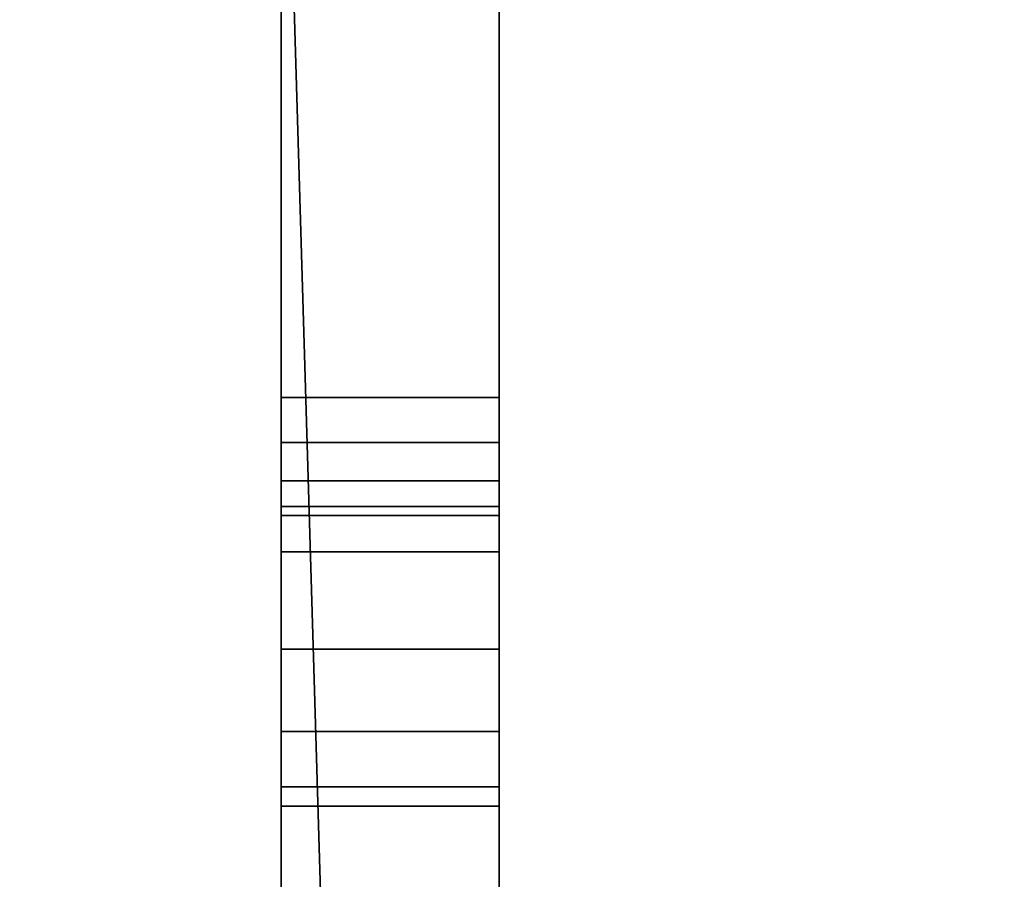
# Model space of a CAD drawing. Header units: millimetres. Extents: x -508 to 6708, y -110 to 248.
# Tile 439 of 656: x 326 to 339, y -21 to -10. Entities that reach past the tile are written whole.
import ezdxf

# ---------------------------------------------------------------- set-up
doc = ezdxf.new("R2010")
doc.units = ezdxf.units.MM
doc.layers.add('151', color=7, linetype='Continuous', true_color=0xffffff)

# ---------------------------------------------------------------- blocks, each defined once
blk = doc.blocks.new('UG_SURFACE_133')
at = {"layer": '151', "color": 252, "linetype": 'Continuous', "lineweight": 35}
for points in [[(329.5, -16.913, 323.25), (332.5, -16.913, 323.25), (332.5, -0.913, 323.25), (329.5, -0.913, 323.25)], [(329.5, -0.913, 330.25), (332.5, -0.913, 330.25), (332.5, -16.913, 330.25), (329.5, -16.913, 330.25)], [(329.5, -14.789, 336.4), (329.5, -5.013, 336.4), (329.5, -0.913, 330.25), (329.5, -16.913, 330.25)], [(329.5, -16.913, 323.25), (329.5, -0.913, 323.25), (329.5, -4.401, 316.978), (329.5, -5.013, 317.1)], [(332.5, -14.789, 317.1), (332.5, -5.013, 317.1), (332.5, -0.913, 323.25), (332.5, -16.913, 323.25)], [(332.5, -16.913, 330.25), (332.5, -0.913, 330.25), (332.5, -4.401, 336.522), (332.5, -5.013, 336.4)], [(329.5, -3.413, 309.5), (332.5, -3.413, 309.5), (332.5, -27.565, 309.5), (330.216, -27.454, 309.5)], [(330.216, -27.454, 309.5), (329.5, -27.565, 309.5), (329.5, -3.413, 309.5)], [(329.5, -3.413, 344), (329.5, -27.565, 344), (330.216, -27.454, 344)], [(330.216, -27.454, 344), (332.5, -27.565, 344), (332.5, -3.413, 344), (329.5, -3.413, 344)], [(329.5, -14.789, 313.9), (329.5, -5.013, 313.9), (329.5, -3.413, 309.5), (329.5, -27.565, 309.5)], [(329.5, -27.565, 344), (329.5, -3.413, 344), (329.5, -5.013, 339.6), (329.5, -14.789, 339.6)], [(332.5, -14.789, 339.6), (332.5, -5.013, 339.6), (332.5, -3.413, 344), (332.5, -27.565, 344)], [(332.5, -27.565, 309.5), (332.5, -3.413, 309.5), (332.5, -5.013, 313.9), (332.5, -14.789, 313.9)], [(329.5, -5.013, 317.1), (329.5, -18.252, 323.516), (329.5, -16.913, 323.25)], [(329.5, -18.252, 323.516), (329.5, -5.013, 317.1), (329.5, -14.789, 317.1)], [(329.5, -5.013, 339.6), (332.5, -5.013, 339.6), (332.5, -14.789, 339.6), (329.5, -14.789, 339.6)], [(329.5, -5.013, 317.1), (332.5, -5.013, 317.1), (332.5, -14.789, 317.1), (329.5, -14.789, 317.1)], [(329.5, -14.789, 313.9), (332.5, -14.789, 313.9), (332.5, -5.013, 313.9), (329.5, -5.013, 313.9)], [(329.5, -14.789, 336.4), (332.5, -14.789, 336.4), (332.5, -5.013, 336.4), (329.5, -5.013, 336.4)], [(332.5, -5.013, 336.4), (332.5, -18.252, 329.984), (332.5, -16.913, 330.25)], [(332.5, -18.252, 329.984), (332.5, -5.013, 336.4), (332.5, -14.789, 336.4)], [(329.5, -27.565, 309.5), (329.5, -15.409, 314.015), (329.5, -14.789, 313.9)], [(329.5, -16.913, 330.25), (329.5, -15.409, 336.515), (329.5, -14.789, 336.4)], [(329.5, -14.789, 317.1), (329.5, -15.409, 316.985), (329.5, -18.252, 323.516)], [(329.5, -14.789, 339.6), (329.5, -15.409, 339.485), (329.5, -27.565, 344)], [(329.5, -15.409, 336.515), (332.5, -15.409, 336.515), (332.5, -14.789, 336.4), (329.5, -14.789, 336.4)], [(329.5, -14.789, 339.6), (332.5, -14.789, 339.6), (332.5, -15.409, 339.485), (329.5, -15.409, 339.485)], [(329.5, -15.409, 314.015), (332.5, -15.409, 314.015), (332.5, -14.789, 313.9), (329.5, -14.789, 313.9)], [(329.5, -14.789, 317.1), (332.5, -14.789, 317.1), (332.5, -15.409, 316.985), (329.5, -15.409, 316.985)], [(332.5, -16.913, 323.25), (332.5, -15.409, 316.985), (332.5, -14.789, 317.1)], [(332.5, -27.565, 344), (332.5, -15.409, 339.485), (332.5, -14.789, 339.6)], [(332.5, -14.789, 313.9), (332.5, -15.409, 314.015), (332.5, -27.565, 309.5)], [(332.5, -14.789, 336.4), (332.5, -15.409, 336.515), (332.5, -18.252, 329.984)], [(329.5, -16.913, 330.25), (329.5, -18.252, 329.984), (329.5, -15.409, 336.515)], [(329.5, -19.388, 324.275), (329.5, -18.252, 323.516), (329.5, -15.409, 316.985), (329.5, -15.936, 316.64)], [(329.5, -15.936, 336.86), (329.5, -15.409, 336.515), (329.5, -18.252, 329.984), (329.5, -19.388, 329.225)], [(329.5, -27.565, 309.5), (329.5, -15.936, 314.36), (329.5, -15.409, 314.015)], [(329.5, -15.409, 339.485), (329.5, -15.936, 339.14), (329.5, -27.565, 344)], [(329.5, -15.936, 336.86), (332.5, -15.936, 336.86), (332.5, -15.409, 336.515), (329.5, -15.409, 336.515)], [(329.5, -15.409, 339.485), (332.5, -15.409, 339.485), (332.5, -15.936, 339.14), (329.5, -15.936, 339.14)], [(329.5, -15.936, 314.36), (332.5, -15.936, 314.36), (332.5, -15.409, 314.015), (329.5, -15.409, 314.015)], [(329.5, -15.409, 316.985), (332.5, -15.409, 316.985), (332.5, -15.936, 316.64), (329.5, -15.936, 316.64)], [(332.5, -16.913, 323.25), (332.5, -18.252, 323.516), (332.5, -15.409, 316.985)], [(332.5, -15.936, 316.64), (332.5, -15.409, 316.985), (332.5, -18.252, 323.516), (332.5, -19.388, 324.275)], [(332.5, -27.565, 344), (332.5, -15.936, 339.14), (332.5, -15.409, 339.485)], [(332.5, -15.409, 314.015), (332.5, -15.936, 314.36), (332.5, -27.565, 309.5)], [(332.5, -19.388, 329.225), (332.5, -18.252, 329.984), (332.5, -15.409, 336.515), (332.5, -15.936, 336.86)], [(329.5, -20.147, 325.411), (329.5, -15.936, 316.64), (329.5, -16.289, 316.118)], [(329.5, -27.565, 344), (329.5, -15.936, 339.14), (329.5, -16.289, 338.618)], [(329.5, -15.936, 316.64), (329.5, -20.147, 325.411), (329.5, -19.388, 324.275)], [(329.5, -16.289, 337.382), (329.5, -15.936, 336.86), (329.5, -20.147, 328.089)], [(329.5, -19.388, 329.225), (329.5, -20.147, 328.089), (329.5, -15.936, 336.86)], [(329.5, -16.289, 314.882), (329.5, -15.936, 314.36), (329.5, -27.565, 309.5)], [(329.5, -16.289, 337.382), (332.5, -16.289, 337.382), (332.5, -15.936, 336.86), (329.5, -15.936, 336.86)], [(329.5, -15.936, 339.14), (332.5, -15.936, 339.14), (332.5, -16.289, 338.618), (329.5, -16.289, 338.618)], [(329.5, -16.289, 314.882), (332.5, -16.289, 314.882), (332.5, -15.936, 314.36), (329.5, -15.936, 314.36)], [(329.5, -15.936, 316.64), (332.5, -15.936, 316.64), (332.5, -16.289, 316.118), (329.5, -16.289, 316.118)], [(332.5, -20.147, 328.089), (332.5, -15.936, 336.86), (332.5, -16.289, 337.382)], [(332.5, -27.565, 309.5), (332.5, -15.936, 314.36), (332.5, -16.289, 314.882)], [(332.5, -19.388, 324.275), (332.5, -20.147, 325.411), (332.5, -15.936, 316.64)], [(332.5, -16.289, 316.118), (332.5, -15.936, 316.64), (332.5, -20.147, 325.411)], [(332.5, -16.289, 338.618), (332.5, -15.936, 339.14), (332.5, -27.565, 344)], [(332.5, -15.936, 336.86), (332.5, -20.147, 328.089), (332.5, -19.388, 329.225)], [(329.5, -27.565, 344), (329.5, -16.413, 338), (329.5, -16.289, 337.382), (329.5, -20.147, 328.089)], [(329.5, -20.147, 325.411), (329.5, -16.289, 316.118), (329.5, -16.413, 315.5), (329.5, -27.565, 309.5)], [(329.5, -27.565, 309.5), (329.5, -16.413, 315.5), (329.5, -16.289, 314.882)], [(329.5, -16.289, 338.618), (329.5, -16.413, 338), (329.5, -27.565, 344)], [(329.5, -16.413, 338), (332.5, -16.413, 338), (332.5, -16.289, 337.382), (329.5, -16.289, 337.382)], [(329.5, -16.289, 338.618), (332.5, -16.289, 338.618), (332.5, -16.413, 338), (329.5, -16.413, 338)], [(329.5, -16.413, 315.5), (332.5, -16.413, 315.5), (332.5, -16.289, 314.882), (329.5, -16.289, 314.882)], [(329.5, -16.289, 316.118), (332.5, -16.289, 316.118), (332.5, -16.413, 315.5), (329.5, -16.413, 315.5)], [(332.5, -27.565, 309.5), (332.5, -16.413, 315.5), (332.5, -16.289, 316.118), (332.5, -20.147, 325.411)], [(332.5, -20.147, 328.089), (332.5, -16.289, 337.382), (332.5, -16.413, 338), (332.5, -27.565, 344)], [(332.5, -27.565, 344), (332.5, -16.413, 338), (332.5, -16.289, 338.618)], [(332.5, -16.289, 314.882), (332.5, -16.413, 315.5), (332.5, -27.565, 309.5)], [(329.5, -18.252, 323.516), (332.5, -18.252, 323.516), (332.5, -16.913, 323.25), (329.5, -16.913, 323.25)], [(329.5, -16.913, 330.25), (332.5, -16.913, 330.25), (332.5, -18.252, 329.984), (329.5, -18.252, 329.984)], [(329.5, -19.388, 324.275), (332.5, -19.388, 324.275), (332.5, -18.252, 323.516), (329.5, -18.252, 323.516)], [(329.5, -18.252, 329.984), (332.5, -18.252, 329.984), (332.5, -19.388, 329.225), (329.5, -19.388, 329.225)], [(329.5, -20.147, 325.411), (332.5, -20.147, 325.411), (332.5, -19.388, 324.275), (329.5, -19.388, 324.275)], [(329.5, -19.388, 329.225), (332.5, -19.388, 329.225), (332.5, -20.147, 328.089), (329.5, -20.147, 328.089)], [(329.5, -20.413, 326.75), (332.5, -20.413, 326.75), (332.5, -20.147, 325.411), (329.5, -20.147, 325.411)], [(329.5, -20.147, 328.089), (332.5, -20.147, 328.089), (332.5, -20.413, 326.75), (329.5, -20.413, 326.75)], [(329.5, -27.565, 309.5), (329.5, -27.565, 344), (329.5, -20.413, 326.75), (329.5, -20.147, 325.411)], [(329.5, -20.147, 328.089), (329.5, -20.413, 326.75), (329.5, -27.565, 344)], [(332.5, -27.565, 344), (332.5, -27.565, 309.5), (332.5, -20.413, 326.75), (332.5, -20.147, 328.089)], [(332.5, -20.147, 325.411), (332.5, -20.413, 326.75), (332.5, -27.565, 309.5)]]:
    blk.add_3dface(points, dxfattribs=at)
blk = doc.blocks.new('UG_SURFACE_139')
at = {"layer": '151', "color": 252, "linetype": 'Continuous', "lineweight": 35}
for points in [[(329.5, -16.913, 1508.25), (332.5, -16.913, 1508.25), (332.5, -0.913, 1508.25), (329.5, -0.913, 1508.25)], [(329.5, -0.913, 1515.25), (332.5, -0.913, 1515.25), (332.5, -16.913, 1515.25), (329.5, -16.913, 1515.25)], [(329.5, -14.789, 1521.4), (329.5, -5.013, 1521.4), (329.5, -0.913, 1515.25), (329.5, -16.913, 1515.25)], [(329.5, -16.913, 1508.25), (329.5, -0.913, 1508.25), (329.5, -4.401, 1501.978), (329.5, -5.013, 1502.1)], [(332.5, -14.789, 1502.1), (332.5, -5.013, 1502.1), (332.5, -0.913, 1508.25), (332.5, -16.913, 1508.25)], [(332.5, -16.913, 1515.25), (332.5, -0.913, 1515.25), (332.5, -4.401, 1521.522), (332.5, -5.013, 1521.4)], [(329.5, -3.413, 1494.5), (332.5, -3.413, 1494.5), (332.5, -27.565, 1494.5), (330.216, -27.454, 1494.5)], [(330.216, -27.454, 1494.5), (329.5, -27.565, 1494.5), (329.5, -3.413, 1494.5)], [(329.5, -3.413, 1529), (329.5, -27.565, 1529), (330.216, -27.454, 1529)], [(330.216, -27.454, 1529), (332.5, -27.565, 1529), (332.5, -3.413, 1529), (329.5, -3.413, 1529)], [(329.5, -14.789, 1498.9), (329.5, -5.013, 1498.9), (329.5, -3.413, 1494.5), (329.5, -27.565, 1494.5)], [(329.5, -27.565, 1529), (329.5, -3.413, 1529), (329.5, -5.013, 1524.6), (329.5, -14.789, 1524.6)], [(332.5, -14.789, 1524.6), (332.5, -5.013, 1524.6), (332.5, -3.413, 1529), (332.5, -27.565, 1529)], [(332.5, -27.565, 1494.5), (332.5, -3.413, 1494.5), (332.5, -5.013, 1498.9), (332.5, -14.789, 1498.9)], [(329.5, -5.013, 1502.1), (329.5, -18.252, 1508.516), (329.5, -16.913, 1508.25)], [(329.5, -18.252, 1508.516), (329.5, -5.013, 1502.1), (329.5, -14.789, 1502.1)], [(329.5, -5.013, 1524.6), (332.5, -5.013, 1524.6), (332.5, -14.789, 1524.6), (329.5, -14.789, 1524.6)], [(329.5, -5.013, 1502.1), (332.5, -5.013, 1502.1), (332.5, -14.789, 1502.1), (329.5, -14.789, 1502.1)], [(329.5, -14.789, 1498.9), (332.5, -14.789, 1498.9), (332.5, -5.013, 1498.9), (329.5, -5.013, 1498.9)], [(329.5, -14.789, 1521.4), (332.5, -14.789, 1521.4), (332.5, -5.013, 1521.4), (329.5, -5.013, 1521.4)], [(332.5, -5.013, 1521.4), (332.5, -18.252, 1514.984), (332.5, -16.913, 1515.25)], [(332.5, -18.252, 1514.984), (332.5, -5.013, 1521.4), (332.5, -14.789, 1521.4)], [(329.5, -16.913, 1515.25), (329.5, -15.409, 1521.515), (329.5, -14.789, 1521.4)], [(329.5, -27.565, 1494.5), (329.5, -15.409, 1499.015), (329.5, -14.789, 1498.9)], [(329.5, -14.789, 1502.1), (329.5, -15.409, 1501.985), (329.5, -19.388, 1509.275), (329.5, -18.252, 1508.516)], [(329.5, -14.789, 1524.6), (329.5, -15.409, 1524.485), (329.5, -27.565, 1529)], [(329.5, -15.409, 1521.515), (332.5, -15.409, 1521.515), (332.5, -14.789, 1521.4), (329.5, -14.789, 1521.4)], [(329.5, -14.789, 1524.6), (332.5, -14.789, 1524.6), (332.5, -15.409, 1524.485), (329.5, -15.409, 1524.485)], [(329.5, -15.409, 1499.015), (332.5, -15.409, 1499.015), (332.5, -14.789, 1498.9), (329.5, -14.789, 1498.9)], [(329.5, -14.789, 1502.1), (332.5, -14.789, 1502.1), (332.5, -15.409, 1501.985), (329.5, -15.409, 1501.985)], [(332.5, -16.913, 1508.25), (332.5, -15.409, 1501.985), (332.5, -14.789, 1502.1)], [(332.5, -27.565, 1529), (332.5, -15.409, 1524.485), (332.5, -14.789, 1524.6)], [(332.5, -14.789, 1521.4), (332.5, -15.409, 1521.515), (332.5, -19.388, 1514.225), (332.5, -18.252, 1514.984)], [(332.5, -14.789, 1498.9), (332.5, -15.409, 1499.015), (332.5, -27.565, 1494.5)], [(329.5, -15.936, 1521.86), (329.5, -15.409, 1521.515), (329.5, -16.913, 1515.25), (329.5, -18.252, 1514.984)], [(329.5, -20.147, 1510.411), (329.5, -15.409, 1501.985), (329.5, -15.936, 1501.64)], [(329.5, -27.565, 1529), (329.5, -15.409, 1524.485), (329.5, -15.936, 1524.14)], [(329.5, -15.409, 1501.985), (329.5, -20.147, 1510.411), (329.5, -19.388, 1509.275)], [(329.5, -15.936, 1499.36), (329.5, -15.409, 1499.015), (329.5, -27.565, 1494.5)], [(329.5, -15.936, 1521.86), (332.5, -15.936, 1521.86), (332.5, -15.409, 1521.515), (329.5, -15.409, 1521.515)], [(329.5, -15.409, 1524.485), (332.5, -15.409, 1524.485), (332.5, -15.936, 1524.14), (329.5, -15.936, 1524.14)], [(329.5, -15.936, 1499.36), (332.5, -15.936, 1499.36), (332.5, -15.409, 1499.015), (329.5, -15.409, 1499.015)], [(329.5, -15.409, 1501.985), (332.5, -15.409, 1501.985), (332.5, -15.936, 1501.64), (329.5, -15.936, 1501.64)], [(332.5, -20.147, 1513.089), (332.5, -15.409, 1521.515), (332.5, -15.936, 1521.86)], [(332.5, -27.565, 1494.5), (332.5, -15.409, 1499.015), (332.5, -15.936, 1499.36)], [(332.5, -16.913, 1508.25), (332.5, -18.252, 1508.516), (332.5, -15.409, 1501.985)], [(332.5, -18.252, 1508.516), (332.5, -19.388, 1509.275), (332.5, -15.409, 1501.985)], [(332.5, -15.936, 1501.64), (332.5, -15.409, 1501.985), (332.5, -19.388, 1509.275), (332.5, -20.147, 1510.411)], [(332.5, -15.936, 1524.14), (332.5, -15.409, 1524.485), (332.5, -27.565, 1529)], [(332.5, -15.409, 1521.515), (332.5, -20.147, 1513.089), (332.5, -19.388, 1514.225)], [(329.5, -15.936, 1521.86), (329.5, -18.252, 1514.984), (329.5, -19.388, 1514.225)], [(329.5, -20.147, 1513.089), (329.5, -16.289, 1522.382), (329.5, -15.936, 1521.86)], [(329.5, -15.936, 1501.64), (329.5, -16.289, 1501.118), (329.5, -20.147, 1510.411)], [(329.5, -27.565, 1494.5), (329.5, -16.289, 1499.882), (329.5, -15.936, 1499.36)], [(329.5, -15.936, 1524.14), (329.5, -16.289, 1523.618), (329.5, -27.565, 1529)], [(329.5, -19.388, 1514.225), (329.5, -20.147, 1513.089), (329.5, -15.936, 1521.86)], [(329.5, -16.289, 1522.382), (332.5, -16.289, 1522.382), (332.5, -15.936, 1521.86), (329.5, -15.936, 1521.86)], [(329.5, -15.936, 1524.14), (332.5, -15.936, 1524.14), (332.5, -16.289, 1523.618), (329.5, -16.289, 1523.618)], [(329.5, -16.289, 1499.882), (332.5, -16.289, 1499.882), (332.5, -15.936, 1499.36), (329.5, -15.936, 1499.36)], [(329.5, -15.936, 1501.64), (332.5, -15.936, 1501.64), (332.5, -16.289, 1501.118), (329.5, -16.289, 1501.118)], [(332.5, -20.147, 1510.411), (332.5, -16.289, 1501.118), (332.5, -15.936, 1501.64)], [(332.5, -27.565, 1529), (332.5, -16.289, 1523.618), (332.5, -15.936, 1524.14)], [(332.5, -15.936, 1521.86), (332.5, -16.289, 1522.382), (332.5, -20.147, 1513.089)], [(332.5, -15.936, 1499.36), (332.5, -16.289, 1499.882), (332.5, -27.565, 1494.5)], [(329.5, -27.565, 1529), (329.5, -16.413, 1523), (329.5, -16.289, 1522.382), (329.5, -20.147, 1513.089)], [(329.5, -20.147, 1510.411), (329.5, -16.289, 1501.118), (329.5, -16.413, 1500.5), (329.5, -27.565, 1494.5)], [(329.5, -27.565, 1494.5), (329.5, -16.413, 1500.5), (329.5, -16.289, 1499.882)], [(329.5, -16.289, 1523.618), (329.5, -16.413, 1523), (329.5, -27.565, 1529)], [(329.5, -16.413, 1523), (332.5, -16.413, 1523), (332.5, -16.289, 1522.382), (329.5, -16.289, 1522.382)], [(329.5, -16.289, 1523.618), (332.5, -16.289, 1523.618), (332.5, -16.413, 1523), (329.5, -16.413, 1523)], [(329.5, -16.413, 1500.5), (332.5, -16.413, 1500.5), (332.5, -16.289, 1499.882), (329.5, -16.289, 1499.882)], [(329.5, -16.289, 1501.118), (332.5, -16.289, 1501.118), (332.5, -16.413, 1500.5), (329.5, -16.413, 1500.5)], [(332.5, -27.565, 1494.5), (332.5, -16.413, 1500.5), (332.5, -16.289, 1501.118), (332.5, -20.147, 1510.411)], [(332.5, -20.147, 1513.089), (332.5, -16.289, 1522.382), (332.5, -16.413, 1523), (332.5, -27.565, 1529)], [(332.5, -27.565, 1529), (332.5, -16.413, 1523), (332.5, -16.289, 1523.618)], [(332.5, -16.289, 1499.882), (332.5, -16.413, 1500.5), (332.5, -27.565, 1494.5)], [(329.5, -18.252, 1508.516), (332.5, -18.252, 1508.516), (332.5, -16.913, 1508.25), (329.5, -16.913, 1508.25)], [(329.5, -16.913, 1515.25), (332.5, -16.913, 1515.25), (332.5, -18.252, 1514.984), (329.5, -18.252, 1514.984)], [(329.5, -19.388, 1509.275), (332.5, -19.388, 1509.275), (332.5, -18.252, 1508.516), (329.5, -18.252, 1508.516)], [(329.5, -18.252, 1514.984), (332.5, -18.252, 1514.984), (332.5, -19.388, 1514.225), (329.5, -19.388, 1514.225)], [(329.5, -20.147, 1510.411), (332.5, -20.147, 1510.411), (332.5, -19.388, 1509.275), (329.5, -19.388, 1509.275)], [(329.5, -19.388, 1514.225), (332.5, -19.388, 1514.225), (332.5, -20.147, 1513.089), (329.5, -20.147, 1513.089)], [(329.5, -20.413, 1511.75), (332.5, -20.413, 1511.75), (332.5, -20.147, 1510.411), (329.5, -20.147, 1510.411)], [(329.5, -20.147, 1513.089), (332.5, -20.147, 1513.089), (332.5, -20.413, 1511.75), (329.5, -20.413, 1511.75)], [(329.5, -27.565, 1494.5), (329.5, -20.413, 1511.75), (329.5, -20.147, 1510.411)], [(329.5, -20.147, 1513.089), (329.5, -20.413, 1511.75), (329.5, -27.565, 1494.5), (329.5, -27.565, 1529)], [(332.5, -27.565, 1529), (332.5, -27.565, 1494.5), (332.5, -20.413, 1511.75), (332.5, -20.147, 1513.089)], [(332.5, -20.147, 1510.411), (332.5, -20.413, 1511.75), (332.5, -27.565, 1494.5)]]:
    blk.add_3dface(points, dxfattribs=at)
blk = doc.blocks.new('UG_SURFACE_142')
at = {"layer": '151', "color": 252, "linetype": 'Continuous', "lineweight": 35}
for points in [[(329.5, -16.913, 1758.25), (332.5, -16.913, 1758.25), (332.5, -0.913, 1758.25), (329.5, -0.913, 1758.25)], [(329.5, -0.913, 1765.25), (332.5, -0.913, 1765.25), (332.5, -16.913, 1765.25), (329.5, -16.913, 1765.25)], [(329.5, -14.789, 1771.4), (329.5, -5.013, 1771.4), (329.5, -0.913, 1765.25), (329.5, -16.913, 1765.25)], [(329.5, -16.913, 1758.25), (329.5, -0.913, 1758.25), (329.5, -4.401, 1751.978), (329.5, -5.013, 1752.1)], [(332.5, -14.789, 1752.1), (332.5, -5.013, 1752.1), (332.5, -0.913, 1758.25), (332.5, -16.913, 1758.25)], [(332.5, -16.913, 1765.25), (332.5, -0.913, 1765.25), (332.5, -4.401, 1771.522), (332.5, -5.013, 1771.4)], [(329.5, -3.413, 1744.5), (332.5, -3.413, 1744.5), (332.5, -27.565, 1744.5), (330.216, -27.454, 1744.5)], [(330.216, -27.454, 1744.5), (329.5, -27.565, 1744.5), (329.5, -3.413, 1744.5)], [(329.5, -3.413, 1779), (329.5, -27.565, 1779), (330.216, -27.454, 1779)], [(330.216, -27.454, 1779), (332.5, -27.565, 1779), (332.5, -3.413, 1779), (329.5, -3.413, 1779)], [(329.5, -14.789, 1748.9), (329.5, -5.013, 1748.9), (329.5, -3.413, 1744.5), (329.5, -27.565, 1744.5)], [(329.5, -27.565, 1779), (329.5, -3.413, 1779), (329.5, -5.013, 1774.6), (329.5, -14.789, 1774.6)], [(332.5, -14.789, 1774.6), (332.5, -5.013, 1774.6), (332.5, -3.413, 1779), (332.5, -27.565, 1779)], [(332.5, -27.565, 1744.5), (332.5, -3.413, 1744.5), (332.5, -5.013, 1748.9), (332.5, -14.789, 1748.9)], [(329.5, -5.013, 1752.1), (329.5, -18.252, 1758.516), (329.5, -16.913, 1758.25)], [(329.5, -18.252, 1758.516), (329.5, -5.013, 1752.1), (329.5, -14.789, 1752.1)], [(329.5, -5.013, 1774.6), (332.5, -5.013, 1774.6), (332.5, -14.789, 1774.6), (329.5, -14.789, 1774.6)], [(329.5, -5.013, 1752.1), (332.5, -5.013, 1752.1), (332.5, -14.789, 1752.1), (329.5, -14.789, 1752.1)], [(329.5, -14.789, 1748.9), (332.5, -14.789, 1748.9), (332.5, -5.013, 1748.9), (329.5, -5.013, 1748.9)], [(329.5, -14.789, 1771.4), (332.5, -14.789, 1771.4), (332.5, -5.013, 1771.4), (329.5, -5.013, 1771.4)], [(332.5, -5.013, 1771.4), (332.5, -18.252, 1764.984), (332.5, -16.913, 1765.25)], [(332.5, -18.252, 1764.984), (332.5, -5.013, 1771.4), (332.5, -14.789, 1771.4)], [(329.5, -16.913, 1765.25), (329.5, -15.409, 1771.515), (329.5, -14.789, 1771.4)], [(329.5, -27.565, 1744.5), (329.5, -15.409, 1749.015), (329.5, -14.789, 1748.9)], [(329.5, -14.789, 1752.1), (329.5, -15.409, 1751.985), (329.5, -19.388, 1759.275), (329.5, -18.252, 1758.516)], [(329.5, -14.789, 1774.6), (329.5, -15.409, 1774.485), (329.5, -27.565, 1779)], [(329.5, -15.409, 1771.515), (332.5, -15.409, 1771.515), (332.5, -14.789, 1771.4), (329.5, -14.789, 1771.4)], [(329.5, -14.789, 1774.6), (332.5, -14.789, 1774.6), (332.5, -15.409, 1774.485), (329.5, -15.409, 1774.485)], [(329.5, -15.409, 1749.015), (332.5, -15.409, 1749.015), (332.5, -14.789, 1748.9), (329.5, -14.789, 1748.9)], [(329.5, -14.789, 1752.1), (332.5, -14.789, 1752.1), (332.5, -15.409, 1751.985), (329.5, -15.409, 1751.985)], [(332.5, -16.913, 1758.25), (332.5, -15.409, 1751.985), (332.5, -14.789, 1752.1)], [(332.5, -27.565, 1779), (332.5, -15.409, 1774.485), (332.5, -14.789, 1774.6)], [(332.5, -14.789, 1771.4), (332.5, -15.409, 1771.515), (332.5, -19.388, 1764.225), (332.5, -18.252, 1764.984)], [(332.5, -14.789, 1748.9), (332.5, -15.409, 1749.015), (332.5, -27.565, 1744.5)], [(329.5, -15.936, 1771.86), (329.5, -15.409, 1771.515), (329.5, -16.913, 1765.25), (329.5, -18.252, 1764.984)], [(329.5, -20.147, 1760.411), (329.5, -15.409, 1751.985), (329.5, -15.936, 1751.64)], [(329.5, -27.565, 1779), (329.5, -15.409, 1774.485), (329.5, -15.936, 1774.14)], [(329.5, -15.409, 1751.985), (329.5, -20.147, 1760.411), (329.5, -19.388, 1759.275)], [(329.5, -15.936, 1749.36), (329.5, -15.409, 1749.015), (329.5, -27.565, 1744.5)], [(329.5, -15.936, 1771.86), (332.5, -15.936, 1771.86), (332.5, -15.409, 1771.515), (329.5, -15.409, 1771.515)], [(329.5, -15.409, 1774.485), (332.5, -15.409, 1774.485), (332.5, -15.936, 1774.14), (329.5, -15.936, 1774.14)], [(329.5, -15.936, 1749.36), (332.5, -15.936, 1749.36), (332.5, -15.409, 1749.015), (329.5, -15.409, 1749.015)], [(329.5, -15.409, 1751.985), (332.5, -15.409, 1751.985), (332.5, -15.936, 1751.64), (329.5, -15.936, 1751.64)], [(332.5, -20.147, 1763.089), (332.5, -15.409, 1771.515), (332.5, -15.936, 1771.86)], [(332.5, -27.565, 1744.5), (332.5, -15.409, 1749.015), (332.5, -15.936, 1749.36)], [(332.5, -16.913, 1758.25), (332.5, -18.252, 1758.516), (332.5, -15.409, 1751.985)], [(332.5, -18.252, 1758.516), (332.5, -19.388, 1759.275), (332.5, -15.409, 1751.985)], [(332.5, -15.936, 1751.64), (332.5, -15.409, 1751.985), (332.5, -19.388, 1759.275), (332.5, -20.147, 1760.411)], [(332.5, -15.936, 1774.14), (332.5, -15.409, 1774.485), (332.5, -27.565, 1779)], [(332.5, -15.409, 1771.515), (332.5, -20.147, 1763.089), (332.5, -19.388, 1764.225)], [(329.5, -15.936, 1771.86), (329.5, -18.252, 1764.984), (329.5, -19.388, 1764.225)], [(329.5, -20.147, 1763.089), (329.5, -16.289, 1772.382), (329.5, -15.936, 1771.86)], [(329.5, -15.936, 1751.64), (329.5, -16.289, 1751.118), (329.5, -20.147, 1760.411)], [(329.5, -27.565, 1744.5), (329.5, -16.289, 1749.882), (329.5, -15.936, 1749.36)], [(329.5, -15.936, 1774.14), (329.5, -16.289, 1773.618), (329.5, -27.565, 1779)], [(329.5, -19.388, 1764.225), (329.5, -20.147, 1763.089), (329.5, -15.936, 1771.86)], [(329.5, -16.289, 1772.382), (332.5, -16.289, 1772.382), (332.5, -15.936, 1771.86), (329.5, -15.936, 1771.86)], [(329.5, -15.936, 1774.14), (332.5, -15.936, 1774.14), (332.5, -16.289, 1773.618), (329.5, -16.289, 1773.618)], [(329.5, -16.289, 1749.882), (332.5, -16.289, 1749.882), (332.5, -15.936, 1749.36), (329.5, -15.936, 1749.36)], [(329.5, -15.936, 1751.64), (332.5, -15.936, 1751.64), (332.5, -16.289, 1751.118), (329.5, -16.289, 1751.118)], [(332.5, -20.147, 1760.411), (332.5, -16.289, 1751.118), (332.5, -15.936, 1751.64)], [(332.5, -27.565, 1779), (332.5, -16.289, 1773.618), (332.5, -15.936, 1774.14)], [(332.5, -15.936, 1771.86), (332.5, -16.289, 1772.382), (332.5, -20.147, 1763.089)], [(332.5, -15.936, 1749.36), (332.5, -16.289, 1749.882), (332.5, -27.565, 1744.5)], [(329.5, -27.565, 1779), (329.5, -16.413, 1773), (329.5, -16.289, 1772.382), (329.5, -20.147, 1763.089)], [(329.5, -20.147, 1760.411), (329.5, -16.289, 1751.118), (329.5, -16.413, 1750.5), (329.5, -27.565, 1744.5)], [(329.5, -27.565, 1744.5), (329.5, -16.413, 1750.5), (329.5, -16.289, 1749.882)], [(329.5, -16.289, 1773.618), (329.5, -16.413, 1773), (329.5, -27.565, 1779)], [(329.5, -16.413, 1773), (332.5, -16.413, 1773), (332.5, -16.289, 1772.382), (329.5, -16.289, 1772.382)], [(329.5, -16.289, 1773.618), (332.5, -16.289, 1773.618), (332.5, -16.413, 1773), (329.5, -16.413, 1773)], [(329.5, -16.413, 1750.5), (332.5, -16.413, 1750.5), (332.5, -16.289, 1749.882), (329.5, -16.289, 1749.882)], [(329.5, -16.289, 1751.118), (332.5, -16.289, 1751.118), (332.5, -16.413, 1750.5), (329.5, -16.413, 1750.5)], [(332.5, -27.565, 1744.5), (332.5, -16.413, 1750.5), (332.5, -16.289, 1751.118), (332.5, -20.147, 1760.411)], [(332.5, -20.147, 1763.089), (332.5, -16.289, 1772.382), (332.5, -16.413, 1773), (332.5, -27.565, 1779)], [(332.5, -27.565, 1779), (332.5, -16.413, 1773), (332.5, -16.289, 1773.618)], [(332.5, -16.289, 1749.882), (332.5, -16.413, 1750.5), (332.5, -27.565, 1744.5)], [(329.5, -18.252, 1758.516), (332.5, -18.252, 1758.516), (332.5, -16.913, 1758.25), (329.5, -16.913, 1758.25)], [(329.5, -16.913, 1765.25), (332.5, -16.913, 1765.25), (332.5, -18.252, 1764.984), (329.5, -18.252, 1764.984)], [(329.5, -19.388, 1759.275), (332.5, -19.388, 1759.275), (332.5, -18.252, 1758.516), (329.5, -18.252, 1758.516)], [(329.5, -18.252, 1764.984), (332.5, -18.252, 1764.984), (332.5, -19.388, 1764.225), (329.5, -19.388, 1764.225)], [(329.5, -20.147, 1760.411), (332.5, -20.147, 1760.411), (332.5, -19.388, 1759.275), (329.5, -19.388, 1759.275)], [(329.5, -19.388, 1764.225), (332.5, -19.388, 1764.225), (332.5, -20.147, 1763.089), (329.5, -20.147, 1763.089)], [(329.5, -20.413, 1761.75), (332.5, -20.413, 1761.75), (332.5, -20.147, 1760.411), (329.5, -20.147, 1760.411)], [(329.5, -20.147, 1763.089), (332.5, -20.147, 1763.089), (332.5, -20.413, 1761.75), (329.5, -20.413, 1761.75)], [(329.5, -27.565, 1744.5), (329.5, -20.413, 1761.75), (329.5, -20.147, 1760.411)], [(329.5, -20.147, 1763.089), (329.5, -20.413, 1761.75), (329.5, -27.565, 1744.5), (329.5, -27.565, 1779)], [(332.5, -27.565, 1779), (332.5, -27.565, 1744.5), (332.5, -20.413, 1761.75), (332.5, -20.147, 1763.089)], [(332.5, -20.147, 1760.411), (332.5, -20.413, 1761.75), (332.5, -27.565, 1744.5)]]:
    blk.add_3dface(points, dxfattribs=at)
blk = doc.blocks.new('UG_SURFACE_205')
at = {"layer": '151', "color": 252, "linetype": 'Continuous', "lineweight": 35}
for points in [[(-368, -5.3, 2075.25), (-368, -22.22, 2075.25), (368, -22.22, 2075.25), (368, -5.3, 2075.25)], [(-366.5, -5.3, 2073.75), (366.5, -5.3, 2073.75), (366.5, -22.22, 2073.75), (-366.5, -22.22, 2073.75)]]:
    blk.add_3dface(points, dxfattribs=at)

msp = doc.modelspace()

# ---------------------------------------------------------------- linework, layer by layer
at = {"layer": '151', "color": 253, "linetype": 'Continuous', "lineweight": -3}
for p, q in [((329.5, -16.913, 330.25), (329.5, -0.913, 330.25)), ((329.5, -0.913, 323.25), (329.5, -16.913, 323.25)), ((329.5, -0.913, 1508.25), (329.5, -16.913, 1508.25)), ((329.5, -16.913, 1515.25), (329.5, -0.913, 1515.25)), ((329.5, -0.913, 1758.25), (329.5, -16.913, 1758.25)), ((329.5, -16.913, 1765.25), (329.5, -0.913, 1765.25)), ((329.5, -16.913, 330.25), (329.5, -0.913, 330.25)), ((332.5, -0.913, 323.25), (332.5, -16.913, 323.25)), ((332.5, -16.913, 330.25), (332.5, -0.913, 330.25)), ((332.5, -16.913, 1515.25), (332.5, -0.913, 1515.25)), ((332.5, -0.913, 1508.25), (332.5, -16.913, 1508.25)), ((332.5, -16.913, 1765.25), (332.5, -0.913, 1765.25)), ((332.5, -0.913, 1758.25), (332.5, -16.913, 1758.25)), ((329.5, -27.565, 309.5), (329.5, -3.413, 309.5)), ((329.5, -3.413, 344), (329.5, -27.565, 344)), ((329.5, -3.413, 1529), (329.5, -27.565, 1529)), ((329.5, -27.565, 1494.5), (329.5, -3.413, 1494.5)), ((329.5, -3.413, 1779), (329.5, -27.565, 1779)), ((329.5, -27.565, 1744.5), (329.5, -3.413, 1744.5)), ((332.5, -27.565, 309.5), (332.5, -3.413, 309.5)), ((332.5, -3.413, 344), (332.5, -27.565, 344)), ((332.5, -3.413, 1529), (332.5, -27.565, 1529)), ((332.5, -27.565, 1494.5), (332.5, -3.413, 1494.5)), ((332.5, -3.413, 1779), (332.5, -27.565, 1779)), ((332.5, -27.565, 1744.5), (332.5, -3.413, 1744.5)), ((329.5, -5.013, 336.4), (329.5, -14.789, 336.4)), ((329.5, -14.789, 339.6), (329.5, -5.013, 339.6)), ((329.5, -5.013, 313.9), (329.5, -14.789, 313.9)), ((329.5, -14.789, 317.1), (329.5, -5.013, 317.1)), ((329.5, -14.789, 1524.6), (329.5, -5.013, 1524.6)), ((329.5, -5.013, 1498.9), (329.5, -14.789, 1498.9)), ((329.5, -14.789, 1502.1), (329.5, -5.013, 1502.1)), ((329.5, -5.013, 1521.4), (329.5, -14.789, 1521.4)), ((329.5, -14.789, 1774.6), (329.5, -5.013, 1774.6)), ((329.5, -14.789, 1752.1), (329.5, -5.013, 1752.1)), ((329.5, -5.013, 1748.9), (329.5, -14.789, 1748.9)), ((329.5, -5.013, 1771.4), (329.5, -14.789, 1771.4)), ((329.5, -5.013, 1498.9), (329.5, -14.789, 1498.9)), ((329.5, -14.789, 1774.6), (329.5, -5.013, 1774.6)), ((332.5, -14.789, 339.6), (332.5, -5.013, 339.6)), ((332.5, -5.013, 313.9), (332.5, -14.789, 313.9)), ((332.5, -14.789, 317.1), (332.5, -5.013, 317.1)), ((332.5, -5.013, 336.4), (332.5, -14.789, 336.4)), ((332.5, -5.013, 1521.4), (332.5, -14.789, 1521.4)), ((332.5, -14.789, 1502.1), (332.5, -5.013, 1502.1)), ((332.5, -5.013, 1498.9), (332.5, -14.789, 1498.9)), ((332.5, -14.789, 1524.6), (332.5, -5.013, 1524.6)), ((332.5, -14.789, 1774.6), (332.5, -5.013, 1774.6)), ((332.5, -5.013, 1748.9), (332.5, -14.789, 1748.9)), ((332.5, -14.789, 1752.1), (332.5, -5.013, 1752.1)), ((332.5, -5.013, 1771.4), (332.5, -14.789, 1771.4)), ((332.5, -14.789, 317.1), (329.5, -14.789, 317.1)), ((332.5, -14.789, 313.9), (329.5, -14.789, 313.9)), ((332.5, -14.789, 336.4), (329.5, -14.789, 336.4)), ((332.5, -14.789, 339.6), (329.5, -14.789, 339.6)), ((332.5, -14.789, 1521.4), (329.5, -14.789, 1521.4)), ((332.5, -14.789, 1524.6), (329.5, -14.789, 1524.6)), ((332.5, -14.789, 1498.9), (329.5, -14.789, 1498.9)), ((332.5, -14.789, 1502.1), (329.5, -14.789, 1502.1)), ((332.5, -14.789, 1774.6), (329.5, -14.789, 1774.6)), ((332.5, -14.789, 1771.4), (329.5, -14.789, 1771.4)), ((332.5, -14.789, 1748.9), (329.5, -14.789, 1748.9)), ((332.5, -14.789, 1752.1), (329.5, -14.789, 1752.1)), ((332.5, -16.913, 330.25), (329.5, -16.913, 330.25)), ((332.5, -16.913, 323.25), (329.5, -16.913, 323.25)), ((332.5, -16.913, 1508.25), (329.5, -16.913, 1508.25)), ((332.5, -16.913, 1515.25), (329.5, -16.913, 1515.25)), ((332.5, -16.913, 1765.25), (329.5, -16.913, 1765.25)), ((332.5, -16.913, 1758.25), (329.5, -16.913, 1758.25))]:
    msp.add_line(p, q, dxfattribs=at)
at = {"layer": '151', "color": 253, "linetype": 'Continuous', "lineweight": -3, "extrusion": (-1, 0, 0)}
for centre, radius, start, end in [((14.813, 315.5, -329.5), 1.6, 269.136, 90.864), ((14.813, 338, -329.5), 1.6, 269.136, 90.864), ((14.813, 1523, -329.5), 1.6, 269.136, 90.864), ((14.813, 1500.5, -329.5), 1.6, 269.136, 90.864), ((14.813, 1773, -329.5), 1.6, 269.136, 90.864), ((14.813, 1750.5, -329.5), 1.6, 269.136, 90.864), ((14.813, 315.5, -329.5), 1.6, 269.136, 90.864), ((14.813, 338, -332.5), 1.6, 269.136, 90.864), ((14.813, 315.5, -332.5), 1.6, 269.136, 90.864), ((14.813, 1523, -332.5), 1.6, 269.136, 90.864), ((14.813, 1500.5, -332.5), 1.6, 269.136, 90.864), ((14.813, 1773, -332.5), 1.6, 269.136, 90.864), ((14.813, 1750.5, -332.5), 1.6, 269.136, 90.864), ((16.913, 326.75, -329.5), 3.5, 270, 90), ((16.913, 1511.75, -329.5), 3.5, 270, 90), ((16.913, 1761.75, -329.5), 3.5, 270, 90), ((16.913, 326.75, -332.5), 3.5, 270, 90), ((16.913, 1511.75, -332.5), 3.5, 270, 90), ((16.913, 1761.75, -332.5), 3.5, 270, 90)]:
    msp.add_arc(centre, radius, start, end, dxfattribs=at)

# ---------------------------------------------------------------- block references
at = {"layer": '151', "color": 253, "linetype": 'Continuous', "lineweight": -3}
for name in ['UG_SURFACE_205', 'UG_SURFACE_133', 'UG_SURFACE_139', 'UG_SURFACE_142']:
    msp.add_blockref(name, (0, 0), dxfattribs=at)

doc.saveas('drawing.dxf')
